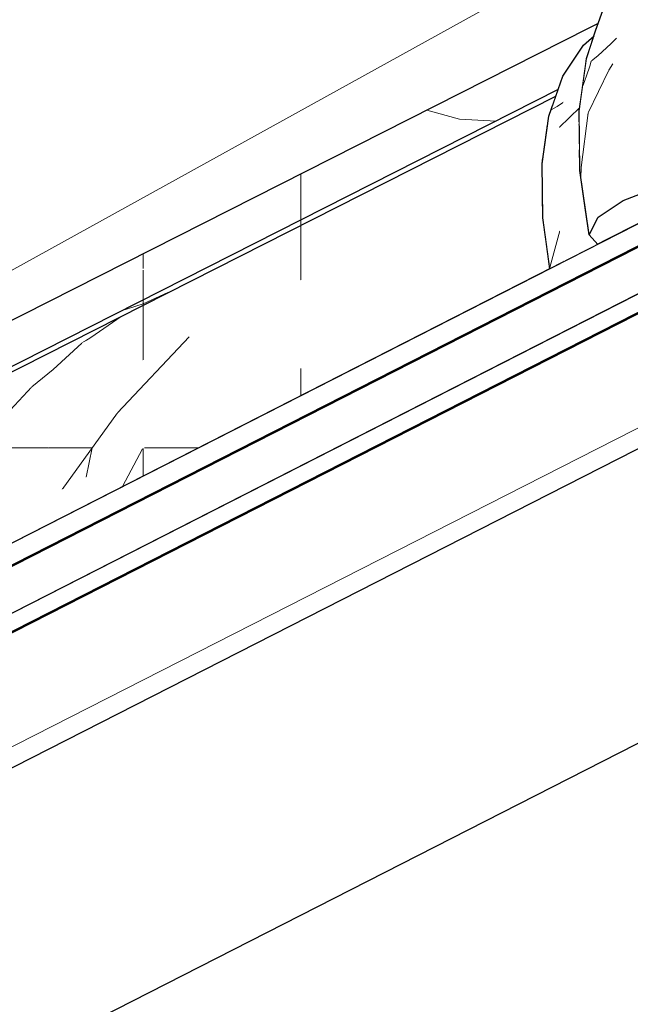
# Model space of a CAD drawing. Header units: millimetres. Extents: x -25478 to 4005, y -8416 to 11348.
# Tile 355 of 580: x -7590 to -7404, y 8964 to 9264. Entities that reach past the tile are written whole.
import ezdxf

# ---------------------------------------------------------------- set-up
doc = ezdxf.new("R2010")
doc.units = ezdxf.units.MM
doc.header["$MEASUREMENT"] = 0
doc.linetypes.add('Wipeout_Contour', pattern=[1000, 0, -1000])
for name, color, linetype in [('POHLED ZÁPADNÍ_1_Anotace - SP', 7, 'Continuous'), ('POHLED ZÁPADNÍ_1_Konstrukce - nosné', 7, 'Continuous'), ('POHLED ZÁPADNÍ_1_Nové_Konstrukce - krov', 7, 'Continuous'), ('POHLED ZÁPADNÍ_1_Nové_Výplně - Povrchové', 7, 'Continuous'), ('POHLED ZÁPADNÍ_1_Výplně - Povrchové', 7, 'Continuous')]:
    doc.layers.add(name, color=color, linetype=linetype)
doc.styles.add('GENEROVANÝ_STYL_1', font='txt')

# ---------------------------------------------------------------- blocks, each defined once
blk = doc.blocks.new('*X2409', base_point=(-25690.45, -8330.81))
at = {"layer": 'POHLED ZÁPADNÍ_1_Nové_Výplně - Povrchové', "color": 21, "linetype": 'Continuous', "lineweight": 20, "true_color": 0xffaaaa}
blk.add_line((-7418.81, 9218.68), (-7418.84, 9215.62), dxfattribs=at)
blk = doc.blocks.new('*X2414', base_point=(-25690.45, -8330.81))
at = {"layer": 'POHLED ZÁPADNÍ_1_Nové_Výplně - Povrchové', "color": 21, "linetype": 'Continuous', "lineweight": 20, "true_color": 0xffaaaa}
blk.add_line((-7410.33, 9248.4), (-7416.67, 9235.35), dxfattribs=at)
blk = doc.blocks.new('*X2430', base_point=(-25690.45, -8330.81))
at = {"layer": 'POHLED ZÁPADNÍ_1_Nové_Výplně - Povrchové', "color": 21, "linetype": 'Continuous', "lineweight": 20, "true_color": 0xffaaaa}
blk.add_line((-7416.67, 9235.35), (-7418.81, 9218.68), dxfattribs=at)
blk = doc.blocks.new('*X2431', base_point=(-25690.45, -8330.81))
at = {"layer": 'POHLED ZÁPADNÍ_1_Nové_Výplně - Povrchové', "color": 21, "linetype": 'Continuous', "lineweight": 20, "true_color": 0xffaaaa}
for p, q in [((-7408, 9258.07), (-7409.78, 9256.36)), ((-7409.78, 9256.36), (-7413.6, 9252.88)), ((-7413.6, 9252.88), (-7415.69, 9251.08)), ((-7409.11, 9250.26), (-7410.33, 9248.4))]:
    blk.add_line(p, q, dxfattribs=at)
blk = doc.blocks.new('*X2432', base_point=(-25690.45, -8330.81))
at = {"layer": 'POHLED ZÁPADNÍ_1_Nové_Výplně - Povrchové', "color": 21, "linetype": 'Continuous', "lineweight": 20, "true_color": 0xffaaaa}
for p, q in [((-7415.69, 9251.08), (-7416.17, 9249.62)), ((-7416.17, 9249.62), (-7417.21, 9246.61)), ((-7417.21, 9246.61), (-7418.21, 9243.84)), ((-7418.21, 9243.84), (-7418.3, 9243.62))]:
    blk.add_line(p, q, dxfattribs=at)
blk = doc.blocks.new('*X2440', base_point=(-25690.45, -8330.81))
at = {"layer": 'POHLED ZÁPADNÍ_1_Nové_Výplně - Povrchové', "color": 21, "linetype": 'Continuous', "lineweight": 20, "true_color": 0xffaaaa}
blk.add_line((-7425.3, 9199.42), (-7428.38, 9188.29), dxfattribs=at)
blk = doc.blocks.new('*X2447', base_point=(-25690.45, -8330.81))
at = {"layer": 'POHLED ZÁPADNÍ_1_Nové_Výplně - Povrchové', "color": 21, "linetype": 'Continuous', "lineweight": 20, "true_color": 0xffaaaa}
for p, q in [((-7504.2, 9201.1), (-7504.2, 9201.19)), ((-7544.13, 9180.87), (-7544.74, 9180.65)), ((-7552.23, 9176.77), (-7552.23, 9176.86))]:
    blk.add_line(p, q, dxfattribs=at)
blk = doc.blocks.new('*X2451', base_point=(-25690.45, -8330.81))
at = {"layer": 'POHLED ZÁPADNÍ_1_Nové_Výplně - Povrchové', "color": 21, "linetype": 'Continuous', "lineweight": 20, "true_color": 0xffaaaa}
for p, q in [((-7560.03, 9144.06), (-7576.96, 9120.65)), ((-7581.07, 9133.4), (-7567.74, 9133.4)), ((-7569.6, 9124.38), (-7567.74, 9133.4))]:
    blk.add_line(p, q, dxfattribs=at)
blk = doc.blocks.new('*X2452', base_point=(-25690.45, -8330.81))
at = {"layer": 'POHLED ZÁPADNÍ_1_Nové_Výplně - Povrchové', "color": 21, "linetype": 'Continuous', "lineweight": 20, "true_color": 0xffaaaa}
for p, q in [((-7504.2, 9157.51), (-7504.2, 9149.24)), ((-7558.54, 9121.56), (-7552.4, 9133.09)), ((-7552.23, 9133.18), (-7552.23, 9124.77)), ((-7535.29, 9133.4), (-7551.8, 9133.4)), ((-7625.91, 9095.85), (-7620.9, 9094.43)), ((-7620.9, 9094.43), (-7612.57, 9094.02))]:
    blk.add_line(p, q, dxfattribs=at)
blk = doc.blocks.new('*X2453', base_point=(-25690.45, -8330.81))
at = {"layer": 'POHLED ZÁPADNÍ_1_Nové_Výplně - Povrchové', "color": 21, "linetype": 'Continuous', "lineweight": 20, "true_color": 0xffaaaa}
for p, q in [((-7504.2, 9201.1), (-7504.2, 9199.03)), ((-7552.23, 9176.77), (-7552.23, 9174.7)), ((-7568.21, 9166.98), (-7558.9, 9173.37)), ((-7558.9, 9173.37), (-7558.83, 9173.43)), ((-7570.93, 9165.23), (-7568.21, 9166.98))]:
    blk.add_line(p, q, dxfattribs=at)
blk = doc.blocks.new('*X2454', base_point=(-25690.45, -8330.81))
at = {"layer": 'POHLED ZÁPADNÍ_1_Nové_Výplně - Povrchové', "color": 21, "linetype": 'Continuous', "lineweight": 20, "true_color": 0xffaaaa}
for p, q in [((-7504.2, 9193.42), (-7504.2, 9184.43)), ((-7552.23, 9169.09), (-7552.23, 9160.1)), ((-7592.75, 9144.81), (-7586.19, 9151.89)), ((-7604.59, 9133.58), (-7592.75, 9144.81))]:
    blk.add_line(p, q, dxfattribs=at)
blk = doc.blocks.new('*X2455', base_point=(-25690.45, -8330.81))
at = {"layer": 'POHLED ZÁPADNÍ_1_Nové_Výplně - Povrchové', "color": 21, "linetype": 'Continuous', "lineweight": 20, "true_color": 0xffaaaa}
for p, q in [((-7538.27, 9167.17), (-7560.03, 9144.06)), ((-7604.94, 9133.4), (-7589.36, 9133.4)), ((-7589.36, 9133.4), (-7581.07, 9133.4)), ((-7612.02, 9129.81), (-7633.6, 9106.89)), ((-7619.54, 9125.19), (-7625.11, 9121.33)), ((-7615.96, 9127.82), (-7619.54, 9125.19)), ((-7625.11, 9121.33), (-7630.73, 9117.65)), ((-7630.73, 9117.65), (-7632.21, 9116.74))]:
    blk.add_line(p, q, dxfattribs=at)
blk = doc.blocks.new('*X2456', base_point=(-25690.45, -8330.81))
at = {"layer": 'POHLED ZÁPADNÍ_1_Nové_Výplně - Povrchové', "color": 21, "linetype": 'Continuous', "lineweight": 20, "true_color": 0xffaaaa}
for p, q in [((-7504.2, 9201.19), (-7504.2, 9202.76)), ((-7544.74, 9180.65), (-7552.23, 9177.2)), ((-7558.9, 9175.03), (-7552.23, 9177.2)), ((-7552.23, 9176.86), (-7552.23, 9178.42)), ((-7559.05, 9174.97), (-7558.9, 9175.03))]:
    blk.add_line(p, q, dxfattribs=at)
blk = doc.blocks.new('*X2457', base_point=(-25690.45, -8330.81))
at = {"layer": 'POHLED ZÁPADNÍ_1_Nové_Výplně - Povrchové', "color": 21, "linetype": 'Continuous', "lineweight": 20, "true_color": 0xffaaaa}
for p, q in [((-7465.81, 9236.24), (-7455.9, 9233.43)), ((-7455.9, 9233.43), (-7444.73, 9232.88)), ((-7504.2, 9216.79), (-7504.2, 9202.76)), ((-7552.23, 9192.46), (-7552.23, 9187.93)), ((-7552.23, 9187.43), (-7552.23, 9178.42)), ((-7669.2, 9169.71), (-7669.2, 9152.4))]:
    blk.add_line(p, q, dxfattribs=at)
blk = doc.blocks.new('*X2459', base_point=(-25690.45, -8330.81))
at = {"layer": 'POHLED ZÁPADNÍ_1_Nové_Výplně - Povrchové', "color": 21, "linetype": 'Continuous', "lineweight": 20, "true_color": 0xffaaaa}
for p, q in [((-7504.2, 9199.03), (-7504.2, 9194.4)), ((-7504.2, 9194.25), (-7504.2, 9193.42)), ((-7552.23, 9174.7), (-7552.23, 9169.09)), ((-7579.69, 9157.24), (-7570.93, 9165.23)), ((-7586.19, 9151.89), (-7579.69, 9157.24))]:
    blk.add_line(p, q, dxfattribs=at)
blk = doc.blocks.new('*X2460', base_point=(-25690.45, -8330.81))
at = {"layer": 'POHLED ZÁPADNÍ_1_Nové_Výplně - Povrchové', "color": 21, "linetype": 'Continuous', "lineweight": 20, "true_color": 0xffaaaa}
blk.add_line((-7425.45, 9230.91), (-7419.24, 9237), dxfattribs=at)
blk = doc.blocks.new('*X2462', base_point=(-25690.45, -8330.81))
at = {"layer": 'POHLED ZÁPADNÍ_1_Nové_Výplně - Povrchové', "color": 21, "linetype": 'Continuous', "lineweight": 20, "true_color": 0xffaaaa}
for p, q in [((-7426.08, 9237.3), (-7427.95, 9236.34)), ((-7424.21, 9238.65), (-7426.08, 9237.3))]:
    blk.add_line(p, q, dxfattribs=at)

msp = doc.modelspace()

# ---------------------------------------------------------------- wipeouts: each hides what was drawn before it
at = {"color": 254, "linetype": 'Wipeout_Contour', "lineweight": 0, "ltscale": 326246.822201}
msp.add_wipeout([(-7716.95, 8883.6), (-10986.18, 7217.84), (-10980.52, 7217.84), (-10980.52, 7042.29), (-10973.11, 7046.06), (-10973.11, 7180), (-10723.42, 7180), (-10723.42, 7300), (-10583.42, 7300), (-10583.42, 7244.63), (-7875.74, 8624.34), (-7875.74, 8727.47), (-7730.3, 8727.47), (-7730.3, 8698.45), (-5604.31, 9781.76), (-5604.31, 9960.05), (-6608.56, 9448.36), (-6609.06, 9449.35), (-6627.21, 9440.1), (-6626.12, 9437.96), (-6661.76, 9419.8), (-6662.62, 9419.8), (-7619.72, 8932.13), (-7704.24, 8888.63), (-7705.12, 8888.63), (-7706.02, 8890.39), (-7717.45, 8884.57)], dxfattribs=at).dxf.layer = 'POHLED ZÁPADNÍ_1_Výplně - Povrchové'

# ---------------------------------------------------------------- next in the draw order: wipeouts: each hides what was drawn before it
at = {"color": 254, "linetype": 'Wipeout_Contour', "lineweight": 0, "ltscale": 46062.799039}
msp.add_wipeout([(-7710.95, 8616.01), (-7049.66, 8959.68), (-7049.66, 9045.27), (-7710.95, 8708.31)], dxfattribs=at).dxf.layer = 'POHLED ZÁPADNÍ_1_Výplně - Povrchové'

# ---------------------------------------------------------------- next in the draw order: wipeouts: each hides what was drawn before it
at = {"color": 254, "linetype": 'Wipeout_Contour', "lineweight": 0, "ltscale": 140827.969183}
msp.add_wipeout([(-7655.02, 9003.49), (-7704.92, 8978.07), (-7702.82, 8973.96), (-7649.15, 9001.31), (-7648.29, 9001.31), (-7632.4, 8970.12), (-7619.72, 8932.13), (-6662.62, 9419.8), (-6698.76, 9490.73), (-6715.9, 9482), (-6716.73, 9482), (-7655.14, 9003.86)], dxfattribs=at).dxf.layer = 'POHLED ZÁPADNÍ_1_Nové_Výplně - Povrchové'

# ---------------------------------------------------------------- next in the draw order: wipeouts: each hides what was drawn before it
at = {"color": 254, "linetype": 'Wipeout_Contour', "lineweight": 0, "ltscale": 46947.683087}
msp.add_wipeout([(-6738.64, 9511.93), (-7666.47, 9039.18), (-7655.14, 9003.86), (-6716.73, 9482)], dxfattribs=at).dxf.layer = 'POHLED ZÁPADNÍ_1_Nové_Výplně - Povrchové'

# ---------------------------------------------------------------- next in the draw order: wipeouts: each hides what was drawn before it
at = {"color": 254, "linetype": 'Wipeout_Contour', "lineweight": 0, "ltscale": 58986.771526}
msp.add_wipeout([(-7712.45, 9043.11), (-7711.62, 9043.11), (-7710.98, 9037.13), (-6688.24, 9558.24), (-6690.96, 9563.59)], dxfattribs=at).dxf.layer = 'POHLED ZÁPADNÍ_1_Nové_Výplně - Povrchové'

# ---------------------------------------------------------------- next in the draw order: wipeouts: each hides what was drawn before it
at = {"color": 254, "linetype": 'Wipeout_Contour', "lineweight": 0, "ltscale": 47074.302114}
msp.add_wipeout([(-7719.19, 9032.52), (-7711.2, 9016.82), (-6726.41, 9518.6), (-6734.41, 9534.29)], dxfattribs=at).dxf.layer = 'POHLED ZÁPADNÍ_1_Nové_Výplně - Povrchové'

# ---------------------------------------------------------------- next in the draw order: wipeouts: each hides what was drawn before it
at = {"color": 254, "linetype": 'Wipeout_Contour', "lineweight": 0, "ltscale": 47027.754561}
msp.add_wipeout([(-7711.14, 9016.72), (-6725.57, 9518.6), (-6726.41, 9518.6), (-7667.3, 9039.18)], dxfattribs=at).dxf.layer = 'POHLED ZÁPADNÍ_1_Nové_Výplně - Povrchové'

# ---------------------------------------------------------------- next in the draw order: wipeouts: each hides what was drawn before it
at = {"color": 254, "linetype": 'Wipeout_Contour', "lineweight": 0, "ltscale": 35226.404439}
msp.add_wipeout([(-7710.98, 9037.13), (-6733.74, 9534.63), (-6734.57, 9534.63)], dxfattribs=at).dxf.layer = 'POHLED ZÁPADNÍ_1_Nové_Výplně - Povrchové'

# ---------------------------------------------------------------- next in the draw order: block references
at = {"layer": 'POHLED ZÁPADNÍ_1_Konstrukce - nosné', "color": 9, "linetype": 'Continuous', "lineweight": 13}
msp.add_blockref('*X2447', (-25690.45, -8330.81), dxfattribs=at)

# ---------------------------------------------------------------- next in the draw order: wipeouts: each hides what was drawn before it
at = {"color": 254, "linetype": 'Wipeout_Contour', "lineweight": 0, "ltscale": 129923.582183}
msp.add_wipeout([(-7413.62, 9203.59), (-7416.4, 9198.19), (-7413.75, 9195.32), (-7401.6, 9201.52), (-7401.11, 9202.99), (-7392.61, 9206.8), (-7391.47, 9206.68), (-7379.27, 9212.9), (-7387.39, 9213.59), (-7397.21, 9211.98), (-7406.04, 9208.69)], dxfattribs=at).dxf.layer = 'POHLED ZÁPADNÍ_1_Nové_Výplně - Povrchové'
at = {"color": 254, "linetype": 'Wipeout_Contour', "lineweight": 0, "ltscale": 47286.255141}
msp.add_wipeout([(-7426.31, 9206.66), (-7430.5, 9203.41), (-7428.33, 9187.9), (-7423.99, 9190.11)], dxfattribs=at).dxf.layer = 'POHLED ZÁPADNÍ_1_Nové_Výplně - Povrchové'

# ---------------------------------------------------------------- next in the draw order: block references
at = {"layer": 'POHLED ZÁPADNÍ_1_Konstrukce - nosné', "color": 9, "linetype": 'Continuous', "lineweight": 13}
msp.add_blockref('*X2440', (-25690.45, -8330.81), dxfattribs=at)

# ---------------------------------------------------------------- next in the draw order: wipeouts: each hides what was drawn before it
at = {"color": 254, "linetype": 'Wipeout_Contour', "lineweight": 0, "ltscale": 47307.163387}
msp.add_wipeout([(-7413.62, 9203.59), (-7406.04, 9208.69), (-7408.99, 9229.79), (-7416.52, 9224.33)], dxfattribs=at).dxf.layer = 'POHLED ZÁPADNÍ_1_Nové_Výplně - Povrchové'

# ---------------------------------------------------------------- next in the draw order: wipeouts: each hides what was drawn before it
at = {"color": 254, "linetype": 'Wipeout_Contour', "lineweight": 0, "ltscale": 47299.72295}
msp.add_wipeout([(-7406.04, 9208.69), (-7397.21, 9211.98), (-7400.11, 9232.74), (-7408.99, 9229.79)], dxfattribs=at).dxf.layer = 'POHLED ZÁPADNÍ_1_Nové_Výplně - Povrchové'
at = {"color": 254, "linetype": 'Wipeout_Contour', "lineweight": 0, "ltscale": 47302.488833}
msp.add_wipeout([(-7419.15, 9217.83), (-7416.4, 9198.19), (-7413.62, 9203.59), (-7416.52, 9224.33)], dxfattribs=at).dxf.layer = 'POHLED ZÁPADNÍ_1_Nové_Výplně - Povrchové'

# ---------------------------------------------------------------- next in the draw order: linework, layer by layer
at = {"layer": 'POHLED ZÁPADNÍ_1_Nové_Konstrukce - krov', "color": 1, "linetype": 'Continuous', "lineweight": 25}
msp.add_line((-7406.04, 9208.69), (-7397.21, 9211.98), dxfattribs=at)

# ---------------------------------------------------------------- next in the draw order: block references
at = {"layer": 'POHLED ZÁPADNÍ_1_Konstrukce - nosné', "color": 9, "linetype": 'Continuous', "lineweight": 13}
msp.add_blockref('*X2409', (-25690.45, -8330.81), dxfattribs=at)

# ---------------------------------------------------------------- next in the draw order: wipeouts: each hides what was drawn before it
at = {"color": 254, "linetype": 'Wipeout_Contour', "lineweight": 0, "ltscale": 47373.828861}
msp.add_wipeout([(-7409.25, 9249.23), (-7416.77, 9243.45), (-7416.52, 9224.33), (-7408.99, 9229.79)], dxfattribs=at).dxf.layer = 'POHLED ZÁPADNÍ_1_Nové_Výplně - Povrchové'
at = {"color": 254, "linetype": 'Wipeout_Contour', "lineweight": 0, "ltscale": 70904.057253}
msp.add_wipeout([(-7420.39, 9208.41), (-7418.24, 9193.04), (-7413.75, 9195.32), (-7415.47, 9197.17), (-7416.4, 9198.19), (-7417.69, 9207.4)], dxfattribs=at).dxf.layer = 'POHLED ZÁPADNÍ_1_Nové_Výplně - Povrchové'

# ---------------------------------------------------------------- next in the draw order: block references
at = {"layer": 'POHLED ZÁPADNÍ_1_Konstrukce - nosné', "color": 9, "linetype": 'Continuous', "lineweight": 13}
msp.add_blockref('*X2414', (-25690.45, -8330.81), dxfattribs=at)

# ---------------------------------------------------------------- next in the draw order: wipeouts: each hides what was drawn before it
at = {"color": 254, "linetype": 'Wipeout_Contour', "lineweight": 0, "ltscale": 47281.582432}
msp.add_wipeout([(-7420.39, 9208.41), (-7426.31, 9206.66), (-7423.99, 9190.11), (-7418.24, 9193.04)], dxfattribs=at).dxf.layer = 'POHLED ZÁPADNÍ_1_Nové_Výplně - Povrchové'

# ---------------------------------------------------------------- next in the draw order: wipeouts: each hides what was drawn before it
at = {"color": 254, "linetype": 'Wipeout_Contour', "lineweight": 0, "ltscale": 47366.449715}
msp.add_wipeout([(-7400.37, 9251.88), (-7409.25, 9249.23), (-7408.99, 9229.79), (-7400.11, 9232.74)], dxfattribs=at).dxf.layer = 'POHLED ZÁPADNÍ_1_Nové_Výplně - Povrchové'
at = {"color": 254, "linetype": 'Wipeout_Contour', "lineweight": 0, "ltscale": 47366.834918}
msp.add_wipeout([(-7419.39, 9235.94), (-7419.15, 9217.83), (-7416.52, 9224.33), (-7416.77, 9243.45)], dxfattribs=at).dxf.layer = 'POHLED ZÁPADNÍ_1_Nové_Výplně - Povrchové'

# ---------------------------------------------------------------- next in the draw order: block references
at = {"layer": 'POHLED ZÁPADNÍ_1_Konstrukce - nosné', "color": 9, "linetype": 'Continuous', "lineweight": 13}
msp.add_blockref('*X2430', (-25690.45, -8330.81), dxfattribs=at)

# ---------------------------------------------------------------- next in the draw order: wipeouts: each hides what was drawn before it
at = {"color": 254, "linetype": 'Wipeout_Contour', "lineweight": 0, "ltscale": 47420.503784}
msp.add_wipeout([(-7400.37, 9251.88), (-7397.97, 9268.8), (-7406.81, 9266.42), (-7409.25, 9249.23)], dxfattribs=at).dxf.layer = 'POHLED ZÁPADNÍ_1_Nové_Výplně - Povrchové'

# ---------------------------------------------------------------- next in the draw order: wipeouts: each hides what was drawn before it
at = {"color": 254, "linetype": 'Wipeout_Contour', "lineweight": 0, "ltscale": 47427.816476}
msp.add_wipeout([(-7416.77, 9243.45), (-7409.25, 9249.23), (-7406.81, 9266.42), (-7414.38, 9260.36)], dxfattribs=at).dxf.layer = 'POHLED ZÁPADNÍ_1_Nové_Výplně - Povrchové'
at = {"color": 254, "linetype": 'Wipeout_Contour', "lineweight": 0, "ltscale": 59158.830091}
msp.add_wipeout([(-7419.23, 9224.05), (-7420.61, 9224.8), (-7420.39, 9208.41), (-7417.69, 9207.4), (-7419.15, 9217.83)], dxfattribs=at).dxf.layer = 'POHLED ZÁPADNÍ_1_Nové_Výplně - Povrchové'

# ---------------------------------------------------------------- next in the draw order: block references
at = {"layer": 'POHLED ZÁPADNÍ_1_Konstrukce - nosné', "color": 9, "linetype": 'Continuous', "lineweight": 13}
msp.add_blockref('*X2431', (-25690.45, -8330.81), dxfattribs=at)

# ---------------------------------------------------------------- next in the draw order: wipeouts: each hides what was drawn before it
at = {"color": 254, "linetype": 'Wipeout_Contour', "lineweight": 0, "ltscale": 47335.164607}
msp.add_wipeout([(-7420.61, 9224.8), (-7426.53, 9223.28), (-7426.31, 9206.66), (-7420.39, 9208.41)], dxfattribs=at).dxf.layer = 'POHLED ZÁPADNÍ_1_Nové_Výplně - Povrchové'

# ---------------------------------------------------------------- next in the draw order: wipeouts: each hides what was drawn before it
at = {"color": 254, "linetype": 'Wipeout_Contour', "lineweight": 0, "ltscale": 47418.914852}
msp.add_wipeout([(-7419.39, 9235.94), (-7416.77, 9243.45), (-7414.38, 9260.36), (-7417.12, 9251.95)], dxfattribs=at).dxf.layer = 'POHLED ZÁPADNÍ_1_Nové_Výplně - Povrchové'
at = {"color": 254, "linetype": 'Wipeout_Contour', "lineweight": 0, "ltscale": 35521.613061}
msp.add_wipeout([(-7420.61, 9224.8), (-7419.23, 9224.05), (-7419.36, 9233.6)], dxfattribs=at).dxf.layer = 'POHLED ZÁPADNÍ_1_Nové_Výplně - Povrchové'
at = {"color": 254, "linetype": 'Wipeout_Contour', "lineweight": 0, "ltscale": 47340.059449}
msp.add_wipeout([(-7430.5, 9203.41), (-7426.31, 9206.66), (-7426.53, 9223.28), (-7430.72, 9219.82)], dxfattribs=at).dxf.layer = 'POHLED ZÁPADNÍ_1_Nové_Výplně - Povrchové'

# ---------------------------------------------------------------- next in the draw order: block references
at = {"layer": 'POHLED ZÁPADNÍ_1_Konstrukce - nosné', "color": 9, "linetype": 'Continuous', "lineweight": 13}
msp.add_blockref('*X2432', (-25690.45, -8330.81), dxfattribs=at)

# ---------------------------------------------------------------- next in the draw order: wipeouts: each hides what was drawn before it
at = {"color": 254, "linetype": 'Wipeout_Contour', "lineweight": 0, "ltscale": 47467.499886}
msp.add_wipeout([(-7414.38, 9260.36), (-7406.81, 9266.42), (-7401.75, 9280.85), (-7409.4, 9274.55)], dxfattribs=at).dxf.layer = 'POHLED ZÁPADNÍ_1_Nové_Výplně - Povrchové'
at = {"color": 254, "linetype": 'Wipeout_Contour', "lineweight": 0, "ltscale": 59238.91607}
msp.add_wipeout([(-7430.58, 9209.63), (-7633.62, 9106.78), (-7633.42, 9092.05), (-7429.38, 9195.41), (-7430.5, 9203.41)], dxfattribs=at).dxf.layer = 'POHLED ZÁPADNÍ_1_Nové_Výplně - Povrchové'

# ---------------------------------------------------------------- next in the draw order: block references
at = {"layer": 'POHLED ZÁPADNÍ_1_Konstrukce - nosné', "color": 9, "linetype": 'Continuous', "lineweight": 13}
msp.add_blockref('*X2451', (-25690.45, -8330.81), dxfattribs=at)

# ---------------------------------------------------------------- next in the draw order: wipeouts: each hides what was drawn before it
at = {"color": 254, "linetype": 'Wipeout_Contour', "lineweight": 0, "ltscale": 47373.045783}
msp.add_wipeout([(-7633.42, 9092.05), (-7632.29, 9083.97), (-7428.33, 9187.9), (-7429.38, 9195.41)], dxfattribs=at).dxf.layer = 'POHLED ZÁPADNÍ_1_Nové_Výplně - Povrchové'

# ---------------------------------------------------------------- next in the draw order: block references
at = {"layer": 'POHLED ZÁPADNÍ_1_Konstrukce - nosné', "color": 9, "linetype": 'Continuous', "lineweight": 13}
msp.add_blockref('*X2452', (-25690.45, -8330.81), dxfattribs=at)

# ---------------------------------------------------------------- next in the draw order: wipeouts: each hides what was drawn before it
at = {"color": 254, "linetype": 'Wipeout_Contour', "lineweight": 0, "ltscale": 47509.389912}
msp.add_wipeout([(-7614.82, 9145.06), (-7622.23, 9139.24), (-7427.39, 9237.94), (-7426.51, 9240.45)], dxfattribs=at).dxf.layer = 'POHLED ZÁPADNÍ_1_Nové_Výplně - Povrchové'

# ---------------------------------------------------------------- next in the draw order: block references
at = {"layer": 'POHLED ZÁPADNÍ_1_Konstrukce - nosné', "color": 9, "linetype": 'Continuous', "lineweight": 13}
msp.add_blockref('*X2453', (-25690.45, -8330.81), dxfattribs=at)

# ---------------------------------------------------------------- next in the draw order: wipeouts: each hides what was drawn before it
at = {"color": 254, "linetype": 'Wipeout_Contour', "lineweight": 0, "ltscale": 47481.906424}
msp.add_wipeout([(-7627.94, 9130.74), (-7631.77, 9119.81), (-7430.44, 9221.8), (-7429.06, 9231.48)], dxfattribs=at).dxf.layer = 'POHLED ZÁPADNÍ_1_Nové_Výplně - Povrchové'

# ---------------------------------------------------------------- next in the draw order: block references
at = {"layer": 'POHLED ZÁPADNÍ_1_Konstrukce - nosné', "color": 9, "linetype": 'Continuous', "lineweight": 13}
msp.add_blockref('*X2454', (-25690.45, -8330.81), dxfattribs=at)

# ---------------------------------------------------------------- next in the draw order: wipeouts: each hides what was drawn before it
at = {"color": 254, "linetype": 'Wipeout_Contour', "lineweight": 0, "ltscale": 59293.279025}
msp.add_wipeout([(-7631.77, 9119.81), (-7633.62, 9106.78), (-7430.58, 9209.63), (-7430.72, 9219.82), (-7430.44, 9221.8)], dxfattribs=at).dxf.layer = 'POHLED ZÁPADNÍ_1_Nové_Výplně - Povrchové'

# ---------------------------------------------------------------- next in the draw order: block references
at = {"layer": 'POHLED ZÁPADNÍ_1_Konstrukce - nosné', "color": 9, "linetype": 'Continuous', "lineweight": 13}
msp.add_blockref('*X2455', (-25690.45, -8330.81), dxfattribs=at)

# ---------------------------------------------------------------- next in the draw order: wipeouts: each hides what was drawn before it
at = {"color": 254, "linetype": 'Wipeout_Contour', "lineweight": 0, "ltscale": 47513.642432}
msp.add_wipeout([(-7620.51, 9143.84), (-7611.5, 9146.83), (-7426.47, 9240.56), (-7425.8, 9242.47)], dxfattribs=at).dxf.layer = 'POHLED ZÁPADNÍ_1_Nové_Výplně - Povrchové'

# ---------------------------------------------------------------- next in the draw order: block references
at = {"layer": 'POHLED ZÁPADNÍ_1_Konstrukce - nosné', "color": 9, "linetype": 'Continuous', "lineweight": 13}
msp.add_blockref('*X2456', (-25690.45, -8330.81), dxfattribs=at)

# ---------------------------------------------------------------- next in the draw order: wipeouts: each hides what was drawn before it
at = {"color": 254, "linetype": 'Wipeout_Contour', "lineweight": 0, "ltscale": 238257.4939}
msp.add_wipeout([(-7672.6, 9166.88), (-7676.51, 9156.74), (-7674.83, 9147.7), (-7668.04, 9153.36), (-7658.27, 9161.04), (-7649.77, 9162.9), (-7640.9, 9160.53), (-7629.77, 9150), (-7620.51, 9143.84), (-7425.8, 9242.47), (-7424.39, 9246.51), (-7418.03, 9255.99), (-7414.87, 9258.84), (-7414.38, 9260.36), (-7413.55, 9262.71), (-7625.5, 9155.34), (-7636.18, 9162.45), (-7647.3, 9172.98), (-7656.17, 9175.35), (-7664.67, 9173.49)], dxfattribs=at).dxf.layer = 'POHLED ZÁPADNÍ_1_Nové_Výplně - Povrchové'

# ---------------------------------------------------------------- next in the draw order: linework, layer by layer
at = {"layer": 'POHLED ZÁPADNÍ_1_Nové_Konstrukce - krov', "color": 1, "linetype": 'Continuous', "lineweight": 25}
for p, q in [((-7414.38, 9260.36), (-7409.4, 9274.55)), ((-7416.38, 9261.28), (-7413.55, 9262.71)), ((-7416.4, 9198.19), (-7419.15, 9217.83)), ((-7413.62, 9203.59), (-7406.04, 9208.69)), ((-7416.4, 9198.19), (-7413.62, 9203.59)), ((-7413.75, 9195.32), (-7416.4, 9198.19))]:
    msp.add_line(p, q, dxfattribs=at)

# ---------------------------------------------------------------- next in the draw order: block references
at = {"layer": 'POHLED ZÁPADNÍ_1_Konstrukce - nosné', "color": 9, "linetype": 'Continuous', "lineweight": 13}
msp.add_blockref('*X2457', (-25690.45, -8330.81), dxfattribs=at)

# ---------------------------------------------------------------- next in the draw order: wipeouts: each hides what was drawn before it
at = {"color": 254, "linetype": 'Wipeout_Contour', "lineweight": 0, "ltscale": 59353.548705}
msp.add_wipeout([(-7622.23, 9139.24), (-7627.94, 9130.74), (-7429.06, 9231.48), (-7428.66, 9234.33), (-7427.39, 9237.94)], dxfattribs=at).dxf.layer = 'POHLED ZÁPADNÍ_1_Nové_Výplně - Povrchové'

# ---------------------------------------------------------------- next in the draw order: linework, layer by layer
at = {"layer": 'POHLED ZÁPADNÍ_1_Nové_Konstrukce - krov', "color": 1, "linetype": 'Continuous', "lineweight": 25}
for p, q in [((-7428.33, 9187.9), (-7430.5, 9203.41)), ((-7399.22, 9195.83), (-7467.11, 9161.22)), ((-7398.92, 9195.83), (-7466.88, 9161.22)), ((-7509.54, 9139.59), (-7577.44, 9104.98)), ((-7509.35, 9139.59), (-7577.31, 9104.98))]:
    msp.add_line(p, q, dxfattribs=at)

# ---------------------------------------------------------------- next in the draw order: block references
at = {"layer": 'POHLED ZÁPADNÍ_1_Konstrukce - nosné', "color": 9, "linetype": 'Continuous', "lineweight": 13}
msp.add_blockref('*X2459', (-25690.45, -8330.81), dxfattribs=at)

# ---------------------------------------------------------------- next in the draw order: texts
at = {"layer": 'POHLED ZÁPADNÍ_1_Anotace - SP', "color": 154, "linetype": 'Continuous', "lineweight": 13, "insert": (-7768.03, 9252.53), "char_height": 125, "attachment_point": 4, "rotation": 28.9307, "style": 'GENEROVANÝ_STYL_1'}
msp.add_mtext('\\A1;{\\pql;\\fArial|b0|i0|c238|p38;2\\fArial|b0|i0|c238|p38;7,\\fArial|b0|i0|c238|p38;0°}', dxfattribs=at)

# ---------------------------------------------------------------- next in the draw order: wipeouts: each hides what was drawn before it
at = {"color": 254, "linetype": 'Wipeout_Contour', "lineweight": 0, "ltscale": 71074.452804}
msp.add_wipeout([(-7426.53, 9223.28), (-7420.61, 9224.8), (-7419.36, 9233.6), (-7419.39, 9235.94), (-7418.93, 9239.21), (-7424.45, 9237.99)], dxfattribs=at).dxf.layer = 'POHLED ZÁPADNÍ_1_Nové_Výplně - Povrchové'

# ---------------------------------------------------------------- next in the draw order: block references
at = {"layer": 'POHLED ZÁPADNÍ_1_Konstrukce - nosné', "color": 9, "linetype": 'Continuous', "lineweight": 13}
msp.add_blockref('*X2460', (-25690.45, -8330.81), dxfattribs=at)

# ---------------------------------------------------------------- next in the draw order: wipeouts: each hides what was drawn before it
at = {"color": 254, "linetype": 'Wipeout_Contour', "lineweight": 0, "ltscale": 47386.217066}
msp.add_wipeout([(-7430.72, 9219.82), (-7426.53, 9223.28), (-7424.45, 9237.99), (-7428.66, 9234.33)], dxfattribs=at).dxf.layer = 'POHLED ZÁPADNÍ_1_Nové_Výplně - Povrchové'

# ---------------------------------------------------------------- next in the draw order: linework, layer by layer
at = {"layer": 'POHLED ZÁPADNÍ_1_Nové_Konstrukce - krov', "color": 1, "linetype": 'Continuous', "lineweight": 25}
msp.add_line((-7430.5, 9203.41), (-7430.72, 9219.82), dxfattribs=at)

# ---------------------------------------------------------------- next in the draw order: wipeouts: each hides what was drawn before it
at = {"color": 254, "linetype": 'Wipeout_Contour', "lineweight": 0, "ltscale": 47420.109003}
msp.add_wipeout([(-7424.39, 9246.51), (-7428.66, 9234.33), (-7424.45, 9237.99), (-7420.12, 9250.33)], dxfattribs=at).dxf.layer = 'POHLED ZÁPADNÍ_1_Nové_Výplně - Povrchové'

# ---------------------------------------------------------------- next in the draw order: linework, layer by layer
at = {"layer": 'POHLED ZÁPADNÍ_1_Nové_Konstrukce - krov', "color": 1, "linetype": 'Continuous', "lineweight": 25}
for p, q in [((-7614.82, 9145.06), (-7426.51, 9240.45)), ((-7430.72, 9219.82), (-7428.66, 9234.33)), ((-7419.15, 9217.83), (-7419.39, 9235.94))]:
    msp.add_line(p, q, dxfattribs=at)

# ---------------------------------------------------------------- next in the draw order: block references
at = {"layer": 'POHLED ZÁPADNÍ_1_Konstrukce - nosné', "color": 9, "linetype": 'Continuous', "lineweight": 13}
msp.add_blockref('*X2462', (-25690.45, -8330.81), dxfattribs=at)

# ---------------------------------------------------------------- next in the draw order: wipeouts: each hides what was drawn before it
at = {"color": 254, "linetype": 'Wipeout_Contour', "lineweight": 0, "ltscale": 47417.054168}
msp.add_wipeout([(-7424.45, 9237.99), (-7418.93, 9239.21), (-7417.28, 9250.88), (-7420.12, 9250.33)], dxfattribs=at).dxf.layer = 'POHLED ZÁPADNÍ_1_Nové_Výplně - Povrchové'

# ---------------------------------------------------------------- next in the draw order: linework, layer by layer
at = {"layer": 'POHLED ZÁPADNÍ_1_Nové_Konstrukce - krov', "color": 1, "linetype": 'Continuous', "lineweight": 25}
msp.add_line((-7425.8, 9242.47), (-7620.51, 9143.84), dxfattribs=at)

# ---------------------------------------------------------------- next in the draw order: wipeouts: each hides what was drawn before it
at = {"color": 254, "linetype": 'Wipeout_Contour', "lineweight": 0, "ltscale": 47434.670636}
msp.add_wipeout([(-7415.32, 9257.48), (-7420.12, 9250.33), (-7417.28, 9250.88), (-7417.12, 9251.95)], dxfattribs=at).dxf.layer = 'POHLED ZÁPADNÍ_1_Nové_Výplně - Povrchové'

# ---------------------------------------------------------------- next in the draw order: wipeouts: each hides what was drawn before it
at = {"color": 254, "linetype": 'Wipeout_Contour', "lineweight": 0, "ltscale": 59302.534264}
msp.add_wipeout([(-7418.03, 9255.99), (-7424.39, 9246.51), (-7420.12, 9250.33), (-7415.32, 9257.48), (-7414.87, 9258.84)], dxfattribs=at).dxf.layer = 'POHLED ZÁPADNÍ_1_Nové_Výplně - Povrchové'

# ---------------------------------------------------------------- next in the draw order: linework, layer by layer
at = {"layer": 'POHLED ZÁPADNÍ_1_Konstrukce - nosné', "color": 8, "linetype": 'Continuous', "lineweight": 20}
msp.add_line((-4454.96, 10638.09), (-11405.15, 7102.91), dxfattribs=at)
at = {"layer": 'POHLED ZÁPADNÍ_1_Konstrukce - nosné', "color": 7, "linetype": 'Continuous', "lineweight": 13}
msp.add_line((-7366.6, 9312.14), (-7892.79, 9021.3), dxfattribs=at)
at = {"layer": 'POHLED ZÁPADNÍ_1_Nové_Konstrukce - krov', "color": 1, "linetype": 'Continuous', "lineweight": 25}
for p, q in [((-6691, 9563.59), (-7737.54, 9030.35)), ((-6690.96, 9563.59), (-7712.45, 9043.11)), ((-6688.24, 9558.24), (-7710.98, 9037.13)), ((-7733.77, 9010.95), (-6709.11, 9533.04)), ((-6733.74, 9534.63), (-7719.19, 9032.52)), ((-7733.74, 9010.95), (-6726.9, 9523.96)), ((-7667.3, 9039.18), (-6738.87, 9512.24)), ((-7666.47, 9039.18), (-6738.04, 9512.24)), ((-6759.87, 9501.54), (-7666.88, 9039.18)), ((-7655.14, 9003.86), (-6716.73, 9482)), ((-6872.56, 9443.7), (-7666.84, 9039.18)), ((-6662.62, 9419.8), (-7619.72, 8932.13)), ((-7621.23, 9157.51), (-7416.38, 9261.28)), ((-7417.12, 9251.95), (-7414.38, 9260.36)), ((-7418.03, 9255.99), (-7414.87, 9258.84)), ((-7424.39, 9246.51), (-7418.03, 9255.99)), ((-7419.39, 9235.94), (-7417.12, 9251.95)), ((-7428.66, 9234.33), (-7424.39, 9246.51))]:
    msp.add_line(p, q, dxfattribs=at)

doc.saveas('drawing.dxf')
